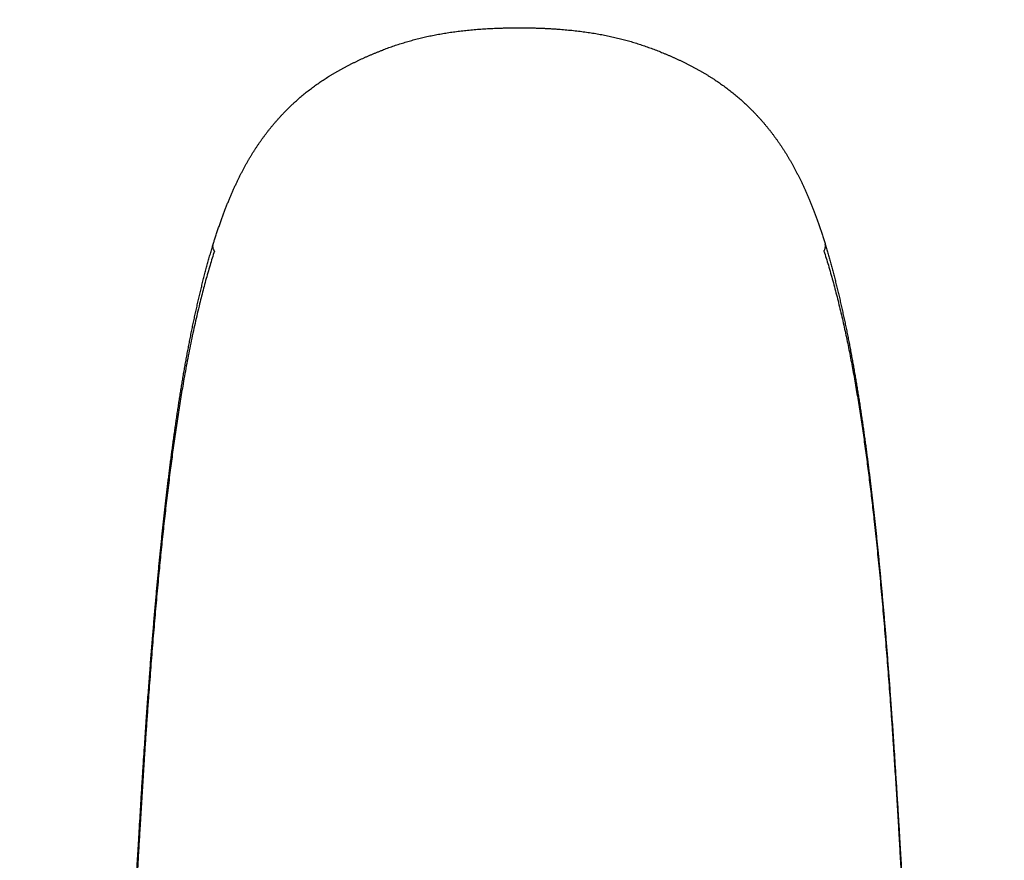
# Model space of a CAD drawing. Header units: millimetres. Extents: x 7483 to 13091, y 8111 to 13871.
# Tile 691 of 920: x 11769.27 to 11775.04, y 9721.68 to 9726.61. Entities that reach past the tile are written whole.
import ezdxf

# ---------------------------------------------------------------- set-up
doc = ezdxf.new("R2010")
doc.units = ezdxf.units.MM
doc.layers.add('a___wymiary', color=7, linetype='Continuous', lineweight=5, true_color=0x000000)
doc.layers.add('wymiary', color=7, linetype='Continuous', lineweight=5, true_color=0xb2b2b2)
doc.layers.add('Wyposazenie Wew - Urzadzenia Sanitarne', color=6, linetype='Continuous')
doc.styles.add('Arial', font='arial.ttf')
doc.dimstyles.new('wymiary agp1', dxfattribs={"dimtxt": 16, "dimasz": 5, "dimexe": 30, "dimexo": 60, "dimgap": 1.8, "dimtad": 1, "dimdec": 3, "dimrnd": 0.5, "dimdsep": 46, "dimtxsty": 'Arial', "dimblk": 'znacznik', "dimcen": 1.5, "dimse1": 1, "dimse2": 1, "dimclrd": 256, "dimazin": 0, "dimtfac": 1, "dimtdec": 3, "dimtmove": 1, "dimatfit": 3, "dimldrblk": 'znacznik', "dimfxl": 0, "dimlwd": -1, "dimarcsym": 0})

# ---------------------------------------------------------------- blocks, each defined once
blk = doc.blocks.new('ORAS_ELECTRA')
for p, q in [((-1.795, -9.8817), (-1.7949, -9.8823)), ((-1.7948, -9.8823), (-1.7947, -9.8826)), ((1.7948, -9.8822), (1.7947, -9.8826))]:
    blk.add_line(p, q)
for points, knots in [([(-2.3694, -4.1893), (-2.3689, -4.196), (-2.3677, -4.2128), (-2.3658, -4.2399), (-2.3636, -4.2706), (-2.3614, -4.3014), (-2.3592, -4.3325), (-2.357, -4.3638), (-2.3548, -4.3953), (-2.3526, -4.4269), (-2.3503, -4.4588), (-2.3481, -4.4908), (-2.3459, -4.5231), (-2.3437, -4.5555), (-2.3414, -4.5881), (-2.3392, -4.621), (-2.337, -4.654), (-2.3347, -4.6873), (-2.3325, -4.7208), (-2.3302, -4.7545), (-2.3279, -4.7884), (-2.3257, -4.8226), (-2.3234, -4.8571), (-2.3211, -4.8919), (-2.3188, -4.927), (-2.3165, -4.9624), (-2.3142, -4.9981), (-2.3118, -5.0341), (-2.3095, -5.0704), (-2.3072, -5.1068), (-2.3049, -5.1429), (-2.3026, -5.1783), (-2.3004, -5.213), (-2.2982, -5.2472), (-2.2961, -5.2809), (-2.2941, -5.3138), (-2.2921, -5.3462), (-2.2901, -5.3781), (-2.2882, -5.4102), (-2.2863, -5.4424), (-2.2843, -5.4747), (-2.2824, -5.5072), (-2.2805, -5.5398), (-2.2786, -5.5727), (-2.2766, -5.6065), (-2.2746, -5.6413), (-2.2725, -5.6773), (-2.2704, -5.7142), (-2.2682, -5.7521), (-2.266, -5.7912), (-2.2637, -5.8316), (-2.2614, -5.8732), (-2.2589, -5.9162), (-2.2564, -5.9604), (-2.2538, -6.0061), (-2.2512, -6.0533), (-2.2484, -6.1023), (-2.2455, -6.1533), (-2.2424, -6.2068), (-2.2391, -6.2631), (-2.2357, -6.323), (-2.2319, -6.3876), (-2.2276, -6.459), (-2.2228, -6.5391), (-2.2172, -6.6307), (-2.2114, -6.7246), (-2.2056, -6.814), (-2.2006, -6.8915), (-2.1959, -6.9613), (-2.1916, -7.0254), (-2.1874, -7.0853), (-2.1834, -7.1417), (-2.1795, -7.1971), (-2.1755, -7.2517), (-2.1715, -7.3058), (-2.1675, -7.3575), (-2.1637, -7.4073), (-2.1599, -7.4554), (-2.1562, -7.5024), (-2.1525, -7.5485), (-2.1488, -7.5936), (-2.1451, -7.6379), (-2.1414, -7.6812), (-2.1377, -7.7238), (-2.134, -7.7657), (-2.1303, -7.8068), (-2.1267, -7.8473), (-2.123, -7.8872), (-2.1193, -7.9265), (-2.1157, -7.9652), (-2.112, -8.0032), (-2.1083, -8.0407), (-2.1046, -8.0777), (-2.1009, -8.1144), (-2.0972, -8.1508), (-2.0934, -8.1868), (-2.0896, -8.2226), (-2.0858, -8.2581), (-2.082, -8.2933), (-2.0781, -8.3282), (-2.0742, -8.3629), (-2.0702, -8.3973), (-2.0662, -8.4314), (-2.0622, -8.4653), (-2.0582, -8.4988), (-2.0541, -8.5324), (-2.0499, -8.566), (-2.0456, -8.5998), (-2.0412, -8.6335), (-2.0368, -8.667), (-2.0324, -8.7004), (-2.0279, -8.7337), (-2.0233, -8.7668), (-2.0186, -8.7998), (-2.0139, -8.8326), (-2.0091, -8.8653), (-2.0043, -8.8979), (-1.9994, -8.9303), (-1.9944, -8.9626), (-1.9893, -8.9948), (-1.9842, -9.0268), (-1.9789, -9.0587), (-1.9736, -9.0905), (-1.9682, -9.1222), (-1.9627, -9.1541), (-1.957, -9.1859), (-1.9512, -9.2177), (-1.9453, -9.2496), (-1.9393, -9.2814), (-1.9332, -9.3132), (-1.9269, -9.3449), (-1.9205, -9.3766), (-1.9139, -9.4082), (-1.9073, -9.4398), (-1.9005, -9.4712), (-1.8935, -9.5025), (-1.8864, -9.5338), (-1.8792, -9.565), (-1.8719, -9.5959), (-1.8645, -9.6266), (-1.8569, -9.6569), (-1.8493, -9.6869), (-1.8416, -9.7166), (-1.8338, -9.746), (-1.8258, -9.7751), (-1.8178, -9.8037), (-1.8098, -9.8319), (-1.8023, -9.8576), (-1.7973, -9.874), (-1.7952, -9.8811)], [0, 0, 0, 0, 0.003717, 0.009313, 0.014928, 0.020555, 0.026233, 0.03193, 0.037647, 0.043385, 0.049146, 0.054929, 0.060735, 0.066566, 0.072421, 0.078302, 0.08421, 0.090145, 0.096108, 0.102101, 0.108124, 0.114179, 0.120284, 0.12643, 0.132619, 0.138851, 0.145129, 0.151456, 0.157822, 0.164262, 0.170565, 0.17674, 0.182798, 0.188746, 0.194593, 0.200378, 0.205891, 0.21142, 0.216964, 0.222524, 0.228101, 0.233694, 0.239304, 0.244935, 0.25068, 0.256699, 0.262858, 0.269171, 0.275654, 0.282327, 0.289211, 0.29633, 0.303656, 0.31119, 0.318955, 0.326981, 0.335304, 0.343968, 0.353032, 0.362574, 0.372698, 0.383557, 0.395482, 0.409046, 0.424384, 0.442107, 0.456898, 0.469886, 0.481632, 0.49246, 0.502582, 0.51214, 0.521235, 0.530868, 0.540056, 0.548857, 0.557329, 0.565515, 0.573524, 0.581406, 0.589126, 0.596695, 0.604126, 0.611427, 0.618606, 0.625673, 0.632633, 0.639493, 0.646258, 0.652934, 0.659525, 0.665978, 0.67238, 0.678735, 0.685044, 0.691309, 0.697531, 0.703712, 0.709852, 0.715953, 0.722016, 0.728043, 0.734034, 0.739991, 0.745914, 0.751731, 0.757726, 0.763707, 0.769675, 0.775628, 0.781568, 0.787493, 0.793405, 0.799302, 0.805186, 0.811056, 0.816912, 0.822755, 0.828583, 0.834399, 0.840201, 0.845993, 0.851773, 0.857574, 0.863393, 0.869228, 0.875078, 0.880939, 0.88681, 0.892689, 0.898573, 0.904459, 0.910345, 0.916229, 0.922108, 0.927981, 0.933845, 0.93973, 0.945574, 0.951371, 0.95712, 0.962821, 0.968473, 0.974077, 0.979632, 0.985144, 0.990541, 0.995855, 1, 1, 1, 1]), ([(-1.7876, -9.841), (-1.7921, -9.8272), (-1.8009, -9.7997), (-1.8139, -9.7571), (-1.8267, -9.7133), (-1.8393, -9.6683), (-1.8515, -9.6231), (-1.8633, -9.5777), (-1.8756, -9.5283), (-1.8885, -9.4747), (-1.9017, -9.4171), (-1.9144, -9.3591), (-1.9267, -9.3006), (-1.9385, -9.2416), (-1.9499, -9.1821), (-1.961, -9.1222), (-1.971, -9.0652), (-1.9803, -9.011), (-1.9887, -8.9598), (-1.9969, -8.9083), (-2.0049, -8.8566), (-2.0126, -8.8047), (-2.0202, -8.7525), (-2.0276, -8.7001), (-2.0347, -8.6476), (-2.0417, -8.5948), (-2.0489, -8.5397), (-2.0561, -8.4822), (-2.0633, -8.4222), (-2.0704, -8.3621), (-2.0773, -8.3018), (-2.084, -8.2412), (-2.0906, -8.1805), (-2.097, -8.1195), (-2.1032, -8.0584), (-2.1093, -7.9972), (-2.1155, -7.9329), (-2.1219, -7.8657), (-2.1283, -7.7953), (-2.1346, -7.7249), (-2.1407, -7.6544), (-2.1467, -7.5828), (-2.1526, -7.5103), (-2.1585, -7.4369), (-2.1642, -7.3633), (-2.1698, -7.2897), (-2.1757, -7.2089), (-2.1821, -7.1209), (-2.1887, -7.0257), (-2.1951, -6.9305), (-2.2021, -6.8246), (-2.2095, -6.708), (-2.2174, -6.5808), (-2.2246, -6.4614), (-2.2312, -6.3497), (-2.2372, -6.2458), (-2.2426, -6.1506), (-2.2475, -6.0641), (-2.2519, -5.9863), (-2.2563, -5.9086), (-2.2604, -5.837), (-2.2641, -5.7713), (-2.2675, -5.7117), (-2.2709, -5.6521), (-2.2743, -5.5927), (-2.2777, -5.5333), (-2.2812, -5.474), (-2.2848, -5.4148), (-2.2884, -5.3557), (-2.292, -5.2968), (-2.2956, -5.2386), (-2.2992, -5.1811), (-2.3029, -5.1244), (-2.3065, -5.0677), (-2.3102, -5.0112), (-2.3141, -4.9501), (-2.3184, -4.8845), (-2.3231, -4.8143), (-2.3277, -4.7443), (-2.3323, -4.6767), (-2.3367, -4.6114), (-2.341, -4.5483), (-2.3454, -4.4855), (-2.3497, -4.4229), (-2.3541, -4.3605), (-2.3585, -4.2984), (-2.3629, -4.2365), (-2.3659, -4.1955), (-2.3674, -4.1749)], [0, 0, 0, 0, 0.008254, 0.016507, 0.025317, 0.034126, 0.042936, 0.051746, 0.060556, 0.071566, 0.082578, 0.093589, 0.1046, 0.115711, 0.126823, 0.137935, 0.149046, 0.158432, 0.167818, 0.177204, 0.186591, 0.195976, 0.205383, 0.21479, 0.224198, 0.233605, 0.243012, 0.253602, 0.264194, 0.274785, 0.285377, 0.295967, 0.306582, 0.317197, 0.327813, 0.338428, 0.349043, 0.361157, 0.373272, 0.385388, 0.397503, 0.409617, 0.422179, 0.434741, 0.447303, 0.459865, 0.472427, 0.488628, 0.50483, 0.521032, 0.537233, 0.558838, 0.580443, 0.602048, 0.619714, 0.63738, 0.655045, 0.668297, 0.681548, 0.694797, 0.708046, 0.718249, 0.728453, 0.738657, 0.74886, 0.759063, 0.769284, 0.779506, 0.789728, 0.79995, 0.810172, 0.82009, 0.830008, 0.839927, 0.849846, 0.859764, 0.872181, 0.884598, 0.897015, 0.909432, 0.920744, 0.932056, 0.943368, 0.954679, 0.966009, 0.97734, 0.98867, 1, 1, 1, 1]), ([(1.7876, -9.841), (1.7921, -9.8272), (1.8009, -9.7997), (1.814, -9.7567), (1.827, -9.7122), (1.8399, -9.6661), (1.8524, -9.6198), (1.8644, -9.5733), (1.8761, -9.5264), (1.8874, -9.4791), (1.8984, -9.4314), (1.9091, -9.3835), (1.9194, -9.3354), (1.9294, -9.287), (1.9391, -9.2384), (1.9485, -9.1895), (1.9576, -9.1404), (1.9665, -9.091), (1.9752, -9.0412), (1.9836, -8.9909), (1.9919, -8.9402), (1.9999, -8.8892), (2.0077, -8.838), (2.0153, -8.7866), (2.0227, -8.735), (2.0299, -8.6832), (2.0369, -8.6312), (2.0438, -8.579), (2.0506, -8.5261), (2.0573, -8.4724), (2.0638, -8.418), (2.0703, -8.3634), (2.0765, -8.3086), (2.0832, -8.2491), (2.0901, -8.1848), (2.0974, -8.1157), (2.1044, -8.0464), (2.1115, -7.975), (2.1185, -7.9015), (2.1255, -7.8259), (2.1323, -7.7501), (2.139, -7.6742), (2.1454, -7.5982), (2.1517, -7.522), (2.1578, -7.4456), (2.1638, -7.3692), (2.1696, -7.2926), (2.1757, -7.2099), (2.1821, -7.1209), (2.1887, -7.0257), (2.1951, -6.9305), (2.2021, -6.8246), (2.2095, -6.708), (2.2174, -6.5808), (2.2242, -6.4678), (2.23, -6.369), (2.235, -6.2843), (2.2398, -6.1997), (2.2445, -6.1176), (2.249, -6.0381), (2.2534, -5.9611), (2.2577, -5.8842), (2.2617, -5.8125), (2.2655, -5.7459), (2.269, -5.6846), (2.2725, -5.6233), (2.2761, -5.5621), (2.2795, -5.503), (2.2829, -5.446), (2.2862, -5.391), (2.2896, -5.3361), (2.2929, -5.2814), (2.2964, -5.2259), (2.3, -5.1696), (2.3036, -5.1125), (2.3073, -5.0555), (2.311, -4.9987), (2.3149, -4.9387), (2.319, -4.8755), (2.3234, -4.8092), (2.3278, -4.7431), (2.3322, -4.6772), (2.3367, -4.6115), (2.3412, -4.546), (2.3457, -4.4808), (2.3501, -4.4172), (2.3545, -4.3552), (2.3588, -4.2948), (2.3631, -4.2347), (2.3659, -4.1949), (2.3674, -4.1749)], [0, 0, 0, 0, 0.008254, 0.016507, 0.02553, 0.034553, 0.043576, 0.052599, 0.061622, 0.070733, 0.079845, 0.088957, 0.098069, 0.10718, 0.116312, 0.125444, 0.134576, 0.143708, 0.15284, 0.162117, 0.171395, 0.180673, 0.189951, 0.199229, 0.208526, 0.217824, 0.227123, 0.236421, 0.245719, 0.255331, 0.264944, 0.274557, 0.28417, 0.293783, 0.305821, 0.31786, 0.329899, 0.341938, 0.354976, 0.368015, 0.381054, 0.394094, 0.407132, 0.420191, 0.43325, 0.446309, 0.459368, 0.472427, 0.488628, 0.50483, 0.521031, 0.537233, 0.558838, 0.580443, 0.602048, 0.616437, 0.630826, 0.645215, 0.659604, 0.672724, 0.685844, 0.698965, 0.712084, 0.72259, 0.733096, 0.743602, 0.754107, 0.764612, 0.774114, 0.783617, 0.793119, 0.802622, 0.812124, 0.822104, 0.832085, 0.842066, 0.852047, 0.862028, 0.873762, 0.885496, 0.89723, 0.908963, 0.920715, 0.932467, 0.944219, 0.955971, 0.966978, 0.977985, 0.988993, 1, 1, 1, 1]), ([(1.7949, -9.8823), (1.7975, -9.8735), (1.8028, -9.8559), (1.8106, -9.8291), (1.8184, -9.8019), (1.8261, -9.7741), (1.8338, -9.7459), (1.8414, -9.7173), (1.849, -9.6882), (1.8565, -9.6588), (1.8638, -9.6291), (1.8711, -9.5991), (1.8783, -9.5688), (1.8855, -9.5381), (1.8925, -9.5072), (1.8994, -9.476), (1.9062, -9.4447), (1.9129, -9.4133), (1.9194, -9.3818), (1.9258, -9.3502), (1.9321, -9.3186), (1.9383, -9.2869), (1.9443, -9.2551), (1.9502, -9.2232), (1.956, -9.1914), (1.9617, -9.1595), (1.9673, -9.1276), (1.9727, -9.0957), (1.9781, -9.0638), (1.9833, -9.0319), (1.9885, -9.0001), (1.9935, -8.9682), (1.9985, -8.9361), (2.0034, -8.9039), (2.0082, -8.8716), (2.013, -8.8391), (2.0177, -8.8065), (2.0223, -8.7737), (2.0269, -8.7408), (2.0314, -8.7078), (2.0358, -8.6746), (2.0402, -8.6413), (2.0446, -8.6079), (2.0488, -8.5743), (2.053, -8.5406), (2.0572, -8.5067), (2.0613, -8.473), (2.0653, -8.4393), (2.0693, -8.4056), (2.0732, -8.3717), (2.077, -8.3375), (2.0809, -8.3031), (2.0847, -8.2684), (2.0885, -8.2335), (2.0922, -8.1983), (2.096, -8.1628), (2.0996, -8.127), (2.1033, -8.091), (2.1069, -8.0546), (2.1106, -8.018), (2.1141, -7.981), (2.1177, -7.9437), (2.1213, -7.9058), (2.1248, -7.8673), (2.1284, -7.8282), (2.132, -7.7886), (2.1355, -7.7483), (2.1391, -7.7075), (2.1427, -7.666), (2.1462, -7.6238), (2.1498, -7.5808), (2.1534, -7.5371), (2.157, -7.4925), (2.1606, -7.4471), (2.1642, -7.4008), (2.1678, -7.3536), (2.1715, -7.3052), (2.1752, -7.2553), (2.179, -7.2035), (2.1829, -7.1496), (2.1869, -7.0931), (2.191, -7.0338), (2.1953, -6.9708), (2.1998, -6.9032), (2.2046, -6.8296), (2.2099, -6.7478), (2.2157, -6.6552), (2.2215, -6.5608), (2.2269, -6.4719), (2.2314, -6.3963), (2.2353, -6.329), (2.2389, -6.268), (2.2421, -6.2114), (2.2452, -6.1581), (2.2482, -6.1057), (2.2511, -6.0541), (2.254, -6.003), (2.2568, -5.9542), (2.2594, -5.9073), (2.262, -5.862), (2.2645, -5.8182), (2.2669, -5.7757), (2.2692, -5.7347), (2.2715, -5.695), (2.2737, -5.6566), (2.2759, -5.6194), (2.278, -5.5831), (2.2799, -5.549), (2.2819, -5.5162), (2.2838, -5.4842), (2.2857, -5.4517), (2.2876, -5.4193), (2.2896, -5.387), (2.2916, -5.3549), (2.2935, -5.3229), (2.2955, -5.291), (2.2975, -5.2589), (2.2996, -5.2263), (2.3017, -5.193), (2.3038, -5.1592), (2.306, -5.1247), (2.3083, -5.0897), (2.3106, -5.0541), (2.3129, -5.0179), (2.3153, -4.9815), (2.3176, -4.9453), (2.32, -4.9096), (2.3223, -4.8741), (2.3246, -4.839), (2.3269, -4.8041), (2.3292, -4.7696), (2.3315, -4.7353), (2.3338, -4.7014), (2.336, -4.6677), (2.3383, -4.6342), (2.3406, -4.6009), (2.3428, -4.5679), (2.3451, -4.5351), (2.3473, -4.5024), (2.3496, -4.47), (2.3518, -4.4378), (2.354, -4.4058), (2.3563, -4.374), (2.3585, -4.3423), (2.3607, -4.3109), (2.3629, -4.2796), (2.3652, -4.2486), (2.3673, -4.2185), (2.3687, -4.1987), (2.3694, -4.1892)], [0, 0, 0, 0, 0.005038, 0.010202, 0.015438, 0.020746, 0.026129, 0.031616, 0.037148, 0.042728, 0.048356, 0.054031, 0.059753, 0.065522, 0.071336, 0.07721, 0.083054, 0.088907, 0.094767, 0.100633, 0.106501, 0.11237, 0.118237, 0.124099, 0.129955, 0.135801, 0.141637, 0.147458, 0.153264, 0.159052, 0.16482, 0.170592, 0.17638, 0.182182, 0.187997, 0.193826, 0.199669, 0.205525, 0.211396, 0.217281, 0.22318, 0.229093, 0.23502, 0.240962, 0.246917, 0.252887, 0.258873, 0.264744, 0.270655, 0.276599, 0.282577, 0.288591, 0.29464, 0.300727, 0.306852, 0.313017, 0.319222, 0.32547, 0.331761, 0.338097, 0.34448, 0.35091, 0.357432, 0.364069, 0.37079, 0.377602, 0.384508, 0.391515, 0.398627, 0.405853, 0.413199, 0.420673, 0.428284, 0.436043, 0.443961, 0.451976, 0.460197, 0.46869, 0.477489, 0.486643, 0.49621, 0.506268, 0.516924, 0.528329, 0.540707, 0.554406, 0.569958, 0.587907, 0.602425, 0.615225, 0.626448, 0.6367, 0.646277, 0.655311, 0.663901, 0.672996, 0.681665, 0.689963, 0.697946, 0.705657, 0.713128, 0.720386, 0.727407, 0.734186, 0.740753, 0.747131, 0.753341, 0.759398, 0.764702, 0.770296, 0.775908, 0.781502, 0.78708, 0.792642, 0.798188, 0.803719, 0.809237, 0.814915, 0.820728, 0.826637, 0.832648, 0.83877, 0.845009, 0.851377, 0.857823, 0.864175, 0.870479, 0.876735, 0.882947, 0.889115, 0.895241, 0.901326, 0.907364, 0.913372, 0.919351, 0.925301, 0.931224, 0.93712, 0.942989, 0.948834, 0.954654, 0.960451, 0.966225, 0.971977, 0.977708, 0.983419, 0.989109, 0.994754, 1, 1, 1, 1]), ([(-1.7876, -9.841), (-1.7882, -9.8421), (-1.7899, -9.8451), (-1.7922, -9.85), (-1.7943, -9.8557), (-1.7957, -9.8614), (-1.7965, -9.8668), (-1.7966, -9.872), (-1.7962, -9.8768), (-1.7955, -9.8801), (-1.7949, -9.8819), (-1.7948, -9.8823)], [0, 0, 0, 0, 0.07486, 0.206455, 0.338602, 0.471195, 0.60435, 0.73461, 0.853802, 0.973322, 1, 1, 1, 1]), ([(1.7876, -9.841), (1.7882, -9.8421), (1.7899, -9.8451), (1.7922, -9.8501), (1.7943, -9.8558), (1.7957, -9.8614), (1.7965, -9.8668), (1.7966, -9.872), (1.7961, -9.877), (1.7955, -9.8804), (1.7949, -9.8821), (1.7948, -9.8822)], [0, 0, 0, 0, 0.074863, 0.207127, 0.339613, 0.4721, 0.604364, 0.732369, 0.860777, 0.989391, 1, 1, 1, 1]), ([(-1.7948, -9.8826), (-1.7937, -9.8861), (-1.7905, -9.8961), (-1.7847, -9.9144), (-1.7772, -9.9374), (-1.7691, -9.9619), (-1.7609, -9.9858), (-1.7528, -10.0091), (-1.7446, -10.0319), (-1.7365, -10.0541), (-1.7284, -10.0757), (-1.7203, -10.0966), (-1.7122, -10.1171), (-1.7041, -10.1371), (-1.696, -10.1566), (-1.6878, -10.1757), (-1.6797, -10.1944), (-1.6715, -10.2127), (-1.6632, -10.2306), (-1.655, -10.2481), (-1.6467, -10.2653), (-1.6384, -10.282), (-1.6301, -10.2984), (-1.6217, -10.3145), (-1.6133, -10.3302), (-1.6049, -10.3457), (-1.5964, -10.3608), (-1.5878, -10.3757), (-1.5792, -10.3903), (-1.5705, -10.4047), (-1.5618, -10.4187), (-1.553, -10.4326), (-1.544, -10.4465), (-1.5348, -10.4604), (-1.5254, -10.4741), (-1.516, -10.4876), (-1.5064, -10.501), (-1.4967, -10.5143), (-1.487, -10.5274), (-1.4771, -10.5403), (-1.4671, -10.553), (-1.4571, -10.5655), (-1.447, -10.5779), (-1.4368, -10.59), (-1.4265, -10.602), (-1.4161, -10.6138), (-1.4056, -10.6255), (-1.395, -10.637), (-1.3844, -10.6484), (-1.3736, -10.6596), (-1.3627, -10.6706), (-1.3518, -10.6815), (-1.3407, -10.6923), (-1.3296, -10.7028), (-1.3183, -10.7133), (-1.307, -10.7236), (-1.2955, -10.7337), (-1.284, -10.7437), (-1.2724, -10.7535), (-1.2606, -10.7632), (-1.2488, -10.7728), (-1.2369, -10.7822), (-1.225, -10.7914), (-1.2129, -10.8006), (-1.2006, -10.8096), (-1.1883, -10.8184), (-1.1759, -10.8271), (-1.1634, -10.8357), (-1.1508, -10.8442), (-1.138, -10.8525), (-1.1249, -10.8609), (-1.1116, -10.8691), (-1.0981, -10.8774), (-1.0845, -10.8855), (-1.0707, -10.8935), (-1.0568, -10.9014), (-1.0427, -10.9092), (-1.0286, -10.9169), (-1.0142, -10.9245), (-0.9997, -10.9321), (-0.985, -10.9395), (-0.9702, -10.9469), (-0.9551, -10.9542), (-0.9399, -10.9615), (-0.925, -10.9684), (-0.91, -10.9753), (-0.8952, -10.9819), (-0.8799, -10.9886), (-0.8646, -10.9952), (-0.8492, -11.0017), (-0.8338, -11.008), (-0.8182, -11.0143), (-0.8028, -11.0203), (-0.7873, -11.0262), (-0.7719, -11.032), (-0.7562, -11.0377), (-0.7405, -11.0432), (-0.7248, -11.0486), (-0.709, -11.0538), (-0.6932, -11.0589), (-0.6773, -11.0639), (-0.6614, -11.0687), (-0.6455, -11.0733), (-0.6296, -11.0778), (-0.6136, -11.0822), (-0.5976, -11.0863), (-0.5815, -11.0904), (-0.5655, -11.0942), (-0.5493, -11.0979), (-0.5328, -11.1016), (-0.5162, -11.1051), (-0.4993, -11.1085), (-0.4823, -11.1117), (-0.4651, -11.1148), (-0.4478, -11.1178), (-0.4303, -11.1207), (-0.4127, -11.1235), (-0.3948, -11.1261), (-0.3768, -11.1286), (-0.3586, -11.1309), (-0.3402, -11.1332), (-0.3215, -11.1353), (-0.3027, -11.1373), (-0.2836, -11.1391), (-0.2643, -11.1409), (-0.2449, -11.1425), (-0.2252, -11.1439), (-0.2053, -11.1453), (-0.1852, -11.1465), (-0.1648, -11.1476), (-0.1443, -11.1485), (-0.1234, -11.1493), (-0.1024, -11.15), (-0.081, -11.1506), (-0.0593, -11.151), (-0.0376, -11.1513), (-0.0178, -11.1514), (-0.0053, -11.1515), (0, -11.1515)], [0, 0, 0, 0, 0.0048173, 0.0137162, 0.0251837, 0.0364292, 0.0474423, 0.0582281, 0.0688043, 0.079101, 0.0891433, 0.0989535, 0.1085514, 0.1179539, 0.1271763, 0.1362319, 0.1451327, 0.1538901, 0.1625239, 0.1709913, 0.1793038, 0.187474, 0.1955127, 0.2034299, 0.2112343, 0.2189339, 0.226536, 0.234047, 0.2414731, 0.2488199, 0.2560685, 0.2631903, 0.2704993, 0.2777933, 0.2850672, 0.2923163, 0.2995363, 0.3067229, 0.3138724, 0.3209813, 0.3280462, 0.3350643, 0.3420328, 0.3489495, 0.3558097, 0.3626531, 0.3694834, 0.3762802, 0.3830449, 0.3897792, 0.3964848, 0.4031632, 0.4098159, 0.4164445, 0.4230504, 0.4296352, 0.4362002, 0.4427469, 0.4492767, 0.4557909, 0.4622929, 0.4687296, 0.4751875, 0.4816343, 0.4880712, 0.4944996, 0.5009208, 0.5073359, 0.5137455, 0.5201465, 0.5266912, 0.5332824, 0.5399127, 0.5465735, 0.5532561, 0.5599511, 0.5666486, 0.5733314, 0.5800866, 0.586875, 0.5936978, 0.6005561, 0.6074509, 0.6143832, 0.6213424, 0.6277813, 0.6345844, 0.6413836, 0.6481784, 0.654969, 0.6617552, 0.6685373, 0.6753312, 0.6818729, 0.6885959, 0.695307, 0.7020057, 0.7086923, 0.7153668, 0.7220294, 0.7286805, 0.7353204, 0.7419495, 0.7485682, 0.7551769, 0.7617763, 0.7683668, 0.7749453, 0.7814947, 0.788216, 0.7949899, 0.8018158, 0.8086919, 0.815616, 0.822586, 0.8295976, 0.8366693, 0.8438073, 0.8510058, 0.8582686, 0.8655999, 0.8730039, 0.8804843, 0.8880534, 0.8956971, 0.9034089, 0.9111927, 0.9190524, 0.9269922, 0.9350165, 0.9431299, 0.9513377, 0.959645, 0.9680579, 0.9765824, 0.9852458, 0.9937364, 1, 1, 1, 1]), ([(0, -11.1515), (0.002, -11.1515), (0.0117, -11.1515), (0.0282, -11.1514), (0.0502, -11.1511), (0.0718, -11.1508), (0.0938, -11.1503), (0.1155, -11.1496), (0.137, -11.1488), (0.1583, -11.1479), (0.1792, -11.1468), (0.1999, -11.1456), (0.2204, -11.1443), (0.2406, -11.1428), (0.2606, -11.1412), (0.2803, -11.1394), (0.2999, -11.1375), (0.3193, -11.1355), (0.3384, -11.1334), (0.3573, -11.1311), (0.376, -11.1287), (0.3945, -11.1261), (0.4128, -11.1234), (0.4309, -11.1206), (0.4488, -11.1177), (0.4665, -11.1146), (0.484, -11.1114), (0.5013, -11.1081), (0.5185, -11.1046), (0.5355, -11.101), (0.5524, -11.0972), (0.569, -11.0934), (0.5854, -11.0894), (0.6015, -11.0853), (0.6174, -11.0811), (0.6333, -11.0768), (0.6491, -11.0723), (0.6649, -11.0677), (0.6806, -11.0629), (0.6963, -11.0579), (0.712, -11.0529), (0.7276, -11.0476), (0.7432, -11.0423), (0.7588, -11.0367), (0.7743, -11.0311), (0.7898, -11.0253), (0.8052, -11.0194), (0.8205, -11.0134), (0.8358, -11.0072), (0.851, -11.0009), (0.8663, -10.9945), (0.8816, -10.9879), (0.8967, -10.9812), (0.9119, -10.9745), (0.9269, -10.9675), (0.9422, -10.9604), (0.9576, -10.953), (0.973, -10.9455), (0.9881, -10.938), (1.0031, -10.9303), (1.0178, -10.9226), (1.0324, -10.9149), (1.0468, -10.907), (1.0611, -10.899), (1.0751, -10.891), (1.089, -10.8828), (1.1027, -10.8746), (1.1163, -10.8663), (1.1297, -10.8578), (1.143, -10.8493), (1.156, -10.8407), (1.1687, -10.8321), (1.1813, -10.8234), (1.1936, -10.8147), (1.2058, -10.8058), (1.2179, -10.7968), (1.2299, -10.7876), (1.2418, -10.7784), (1.2536, -10.769), (1.2652, -10.7595), (1.2768, -10.7498), (1.2883, -10.74), (1.2998, -10.73), (1.3111, -10.7199), (1.3223, -10.7096), (1.3334, -10.6992), (1.3445, -10.6886), (1.3554, -10.6779), (1.3662, -10.6671), (1.377, -10.6561), (1.3876, -10.6449), (1.3982, -10.6336), (1.4086, -10.6222), (1.419, -10.6106), (1.4293, -10.5988), (1.4395, -10.5868), (1.4495, -10.5748), (1.4595, -10.5626), (1.4694, -10.5502), (1.4792, -10.5376), (1.4889, -10.5248), (1.4985, -10.5119), (1.5081, -10.4987), (1.5175, -10.4855), (1.5269, -10.472), (1.5361, -10.4584), (1.5452, -10.4447), (1.5542, -10.4308), (1.5631, -10.4168), (1.5717, -10.4027), (1.5802, -10.3886), (1.5886, -10.3743), (1.5969, -10.3599), (1.6052, -10.3451), (1.6134, -10.3301), (1.6215, -10.3149), (1.6296, -10.2994), (1.6376, -10.2836), (1.6456, -10.2675), (1.6536, -10.251), (1.6615, -10.2343), (1.6694, -10.2171), (1.6773, -10.1996), (1.6852, -10.1818), (1.693, -10.1635), (1.7009, -10.1449), (1.7086, -10.1259), (1.7164, -10.1065), (1.7241, -10.0867), (1.7319, -10.0664), (1.7396, -10.0456), (1.7473, -10.0244), (1.7551, -10.0026), (1.7629, -9.9802), (1.7707, -9.9572), (1.7785, -9.9336), (1.7863, -9.9096), (1.7917, -9.8925), (1.7945, -9.8834), (1.7948, -9.8826)], [0, 0, 0, 0, 0.00238, 0.011424, 0.019568, 0.028355, 0.036934, 0.045536, 0.05402, 0.062394, 0.070664, 0.078835, 0.086913, 0.094904, 0.102812, 0.110642, 0.118398, 0.126087, 0.133711, 0.141243, 0.148695, 0.156072, 0.163379, 0.17062, 0.177805, 0.184927, 0.191988, 0.199, 0.205963, 0.212872, 0.219728, 0.226531, 0.233322, 0.23986, 0.246406, 0.252962, 0.259527, 0.266102, 0.272688, 0.279286, 0.285895, 0.292516, 0.299149, 0.305795, 0.312454, 0.319126, 0.325811, 0.332505, 0.339054, 0.345814, 0.35258, 0.359351, 0.366127, 0.372909, 0.379696, 0.386519, 0.393748, 0.400766, 0.407745, 0.414686, 0.421591, 0.42846, 0.435297, 0.44215, 0.448878, 0.455608, 0.462327, 0.469027, 0.475699, 0.482332, 0.488922, 0.495442, 0.501834, 0.50823, 0.514633, 0.521043, 0.527462, 0.533891, 0.54033, 0.546715, 0.553198, 0.559695, 0.566207, 0.572736, 0.579282, 0.585848, 0.592435, 0.599044, 0.605677, 0.612334, 0.619019, 0.625731, 0.632473, 0.639246, 0.646052, 0.652906, 0.65973, 0.666606, 0.673534, 0.68051, 0.687532, 0.694598, 0.701705, 0.708848, 0.716025, 0.723233, 0.730465, 0.737719, 0.744989, 0.752275, 0.759414, 0.766652, 0.773961, 0.781348, 0.788818, 0.796376, 0.804029, 0.811782, 0.819644, 0.827621, 0.835723, 0.843959, 0.85234, 0.860884, 0.869558, 0.878372, 0.887331, 0.896445, 0.905725, 0.915185, 0.924838, 0.9347, 0.94479, 0.955128, 0.965748, 0.976564, 0.987589, 0.998833, 1, 1, 1, 1])]:
    blk.add_open_spline(points, degree=3, knots=knots)
blk = doc.blocks.new('*U676')
blk.add_ellipse((0, -30), major_axis=(-25, 0), ratio=0.8, start_param=4.807479, end_param=10.900484)
blk.add_blockref('ORAS_ELECTRA', (0, -6))
blk = doc.blocks.new('znacznik')
at = {"layer": 'a___wymiary'}
for p, q in [((0, 1.3936), (0, -1.3936)), ((1.3936, 0), (-1.3936, 0))]:
    blk.add_line(p, q, dxfattribs=at)
at = {"layer": 'a___wymiary', "const_width": 0.2}
blk.add_lwpolyline([(0.8759, 0.8759), (-0.8759, -0.8759)], dxfattribs=at)
blk = doc.blocks.new('*D1453')
at = {"layer": 'Defpoints', "color": 0, "transparency": 16777216}
for p in [(11759.6975, 9709.4116), (11807.963, 9709.4116), (11807.9629, 9694.4116)]:
    blk.add_point(p, dxfattribs=at)
at = {"layer": 'wymiary', "color": 253, "true_color": 0x999999, "transparency": 16777216}
for p, q in [((11759.6975, 9746.4277), (11759.6975, 9709.4116)), ((11759.6975, 9699.4116), (11759.6975, 9704.4116))]:
    blk.add_line(p, q, dxfattribs=at)
at = {"layer": 'wymiary', "color": 253, "true_color": 0x999999, "transparency": 16777216, "xscale": 5, "yscale": 5, "zscale": 5}
for p, rotation in [((11759.6975, 9709.4116), 90), ((11759.6975, 9694.4116), 270)]:
    blk.add_blockref('znacznik', p, dxfattribs=dict(at, rotation=rotation))
at = {"layer": 'wymiary', "color": 18, "true_color": 0x000000, "transparency": 16777216, "insert": (11749.7283, 9733.861), "char_height": 16, "attachment_point": 5, "rotation": 90, "style": 'Arial'}
blk.add_mtext('15', dxfattribs=at)
blk = doc.blocks.new('*D1454')
at = {"layer": 'Defpoints', "color": 0, "transparency": 16777216}
for p in [(11759.6975, 9924.4116), (11802.4418, 9924.4116), (11800.8336, 9709.4116)]:
    blk.add_point(p, dxfattribs=at)
at = {"layer": 'wymiary', "color": 253, "true_color": 0x999999, "transparency": 16777216}
blk.add_line((11759.6975, 9714.4116), (11759.6975, 9919.4116), dxfattribs=at)
at = {"layer": 'wymiary', "color": 253, "true_color": 0x999999, "transparency": 16777216, "xscale": 5, "yscale": 5, "zscale": 5}
for p, rotation in [((11759.6975, 9924.4116), 90), ((11759.6975, 9709.4116), 270)]:
    blk.add_blockref('znacznik', p, dxfattribs=dict(at, rotation=rotation))
at = {"layer": 'wymiary', "color": 18, "true_color": 0x000000, "transparency": 16777216, "insert": (11749.7283, 9816.9116), "char_height": 16, "attachment_point": 5, "rotation": 90, "style": 'Arial'}
blk.add_mtext('215', dxfattribs=at)
blk = doc.blocks.new('*D1989')
at = {"layer": 'Defpoints', "color": 0, "transparency": 16777216}
for p in [(11792.9959, 9869.4116), (11812.1975, 9869.4116), (11812.1975, 9709.4116)]:
    blk.add_point(p, dxfattribs=at)
at = {"layer": 'wymiary', "color": 253, "true_color": 0x999999, "transparency": 16777216}
blk.add_line((11792.9959, 9714.4116), (11792.9959, 9864.4116), dxfattribs=at)
at = {"layer": 'wymiary', "color": 253, "true_color": 0x999999, "transparency": 16777216, "xscale": 5, "yscale": 5, "zscale": 5}
for p, rotation in [((11792.9959, 9869.4116), 90), ((11792.9959, 9709.4116), 270)]:
    blk.add_blockref('znacznik', p, dxfattribs=dict(at, rotation=rotation))
at = {"layer": 'wymiary', "color": 18, "true_color": 0x000000, "transparency": 16777216, "insert": (11783.0267, 9789.4116), "char_height": 16, "attachment_point": 5, "rotation": 90, "style": 'Arial'}
blk.add_mtext('160', dxfattribs=at)

msp = doc.modelspace()

# ---------------------------------------------------------------- block references
at = {"layer": 'Wyposazenie Wew - Urzadzenia Sanitarne', "xscale": -1, "rotation": 180}
msp.add_blockref('*U676', (11772.1975, 9709.4116), dxfattribs=at)

# ---------------------------------------------------------------- dimensions: what is measured, and where the dimension line sits
at = {"layer": 'wymiary'}
dim = msp.add_linear_dim(base=(11759.6975, 9924.4116), p1=(11800.8336, 9709.4116), p2=(11802.4418, 9924.4116), angle=90, dimstyle='wymiary agp1', override={"dimblk": 'znacznik'}, dxfattribs=at)
dim.commit()
dim.dimension.update_dxf_attribs({"geometry": '*D1454', "text_midpoint": (11749.7283, 9816.9116)})
dim = msp.add_linear_dim(base=(11792.9959, 9869.4116), p1=(11812.1975, 9709.4116), p2=(11812.1975, 9869.4116), angle=90, dimstyle='wymiary agp1', dxfattribs=at)
dim.commit()
dim.dimension.update_dxf_attribs({"geometry": '*D1989', "text_midpoint": (11783.0267, 9789.4116)})
dim = msp.add_linear_dim(base=(11759.6975, 9709.4116), p1=(11807.9629, 9694.4116), p2=(11807.963, 9709.4116), angle=90, dimstyle='wymiary agp1', override={"dimblk": 'znacznik'}, dxfattribs=at)
dim.commit()
dim.dimension.update_dxf_attribs({"geometry": '*D1453', "text_midpoint": (11759.6975, 9733.861), "dimtype": 160})

doc.saveas('drawing.dxf')
